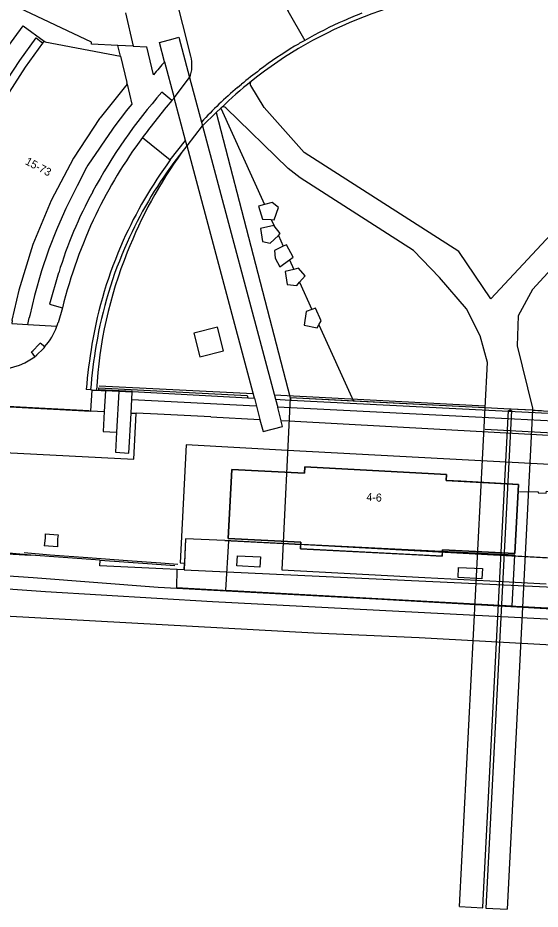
# Model space of a CAD drawing. Extents: x 194485 to 197793, y 468269 to 470822.
# Drawn here: x 194682.9 to 194761.3, y 469150.6 to 469284.2 of the extents above; entities that cross this region are included whole.
import ezdxf

# ---------------------------------------------------------------- set-up
doc = ezdxf.new("R2010")
doc.units = 0
for name, color, linetype in [('BGT begrenzing pand op maaiveld boven onderbouw', 7, 'Continuous'), ('BGT grensvlak gebouwinstallatie plus 1', 7, 'Continuous'), ('BGT grensvlak kunstwerkdeel', 7, 'Continuous'), ('BGT grensvlak overig bouwwerk', 7, 'Continuous'), ('BGT grensvlak overkapping op maaiveld plus 2', 7, 'Continuous'), ('BGT grensvlak pand deel ondergronds', 7, 'Continuous'), ('BGT grensvlak pand min 2', 7, 'Continuous'), ('BGT grensvlak pand op maaiveld', 7, 'Continuous'), ('BGT grensvlak scheiding', 7, 'Continuous'), ('BGT grensvlak tunneldeel min 1', 7, 'Continuous'), ('BGT grensvlak wegdeel', 7, 'Continuous'), ('BGT grensvlak wegdeel min 1', 7, 'Continuous'), ('BGT lijnelement scheiding hek', 7, 'Continuous'), ('BGT lijnelement scheiding muur', 7, 'Continuous'), ('BGT lijnelement spoor trein', 7, 'Continuous'), ('BGT lijnelement weginrichtingselement rooster', 7, 'Continuous'), ('BGT tekst huisnummerreeks', 7, 'Continuous'), ('GEM grensvlak beperking gebied', 7, 'Continuous'), ('GEM grensvlak beperking object', 7, 'Continuous')]:
    doc.layers.add(name, color=color, linetype=linetype)

msp = doc.modelspace()

# ---------------------------------------------------------------- linework, layer by layer
at = {"layer": 'BGT begrenzing pand op maaiveld boven onderbouw'}
msp.add_line((194686.72, 469280.44), (194686.92, 469280.72), dxfattribs=at)
msp.add_lwpolyline([(194668.91, 469247.54), (194670.23, 469247.46), (194672.51, 469254.84), (194675.74, 469262.6), (194679.68, 469270.04), (194684.1, 469276.8), (194686.72, 469280.44)], dxfattribs=at)
at = {"layer": 'BGT grensvlak gebouwinstallatie plus 1'}
for p, q in [((194699.24, 469270.3), (194697.37, 469267.84)), ((194699.47, 469270.58), (194699.24, 469270.3)), ((194697.15, 469267.54), (194695.39, 469264.99)), ((194695.18, 469264.67), (194693.43, 469262.14)), ((194695.39, 469264.99), (194695.18, 469264.67)), ((194693.24, 469261.78), (194691.86, 469259.04)), ((194693.43, 469262.14), (194693.24, 469261.78)), ((194691.86, 469259.04), (194691.68, 469258.72)), ((194691.68, 469258.72), (194690.3, 469255.95)), ((194690.14, 469255.62), (194688.89, 469252.78)), ((194690.3, 469255.95), (194690.14, 469255.62)), ((194688.74, 469252.44), (194687.62, 469249.55)), ((194688.89, 469252.78), (194688.74, 469252.44)), ((194687.62, 469249.55), (194687.5, 469249.21)), ((194687.5, 469249.21), (194686.51, 469246.28)), ((194686.4, 469245.93), (194685.54, 469242.94)), ((194686.51, 469246.28), (194686.4, 469245.93)), ((194685.54, 469242.94), (194685.44, 469242.58)), ((194685.44, 469242.58), (194684.74, 469239.58)), ((194684.46, 469238.22), (194684.66, 469239.22)), ((194684.74, 469239.58), (194684.66, 469239.22)), ((194682.05, 469238.36), (194684.46, 469238.22))]:
    msp.add_line(p, q, dxfattribs=at)
for points in [[(194668.91, 469247.54), (194671.31, 469255.28), (194674.59, 469263.16), (194678.57, 469270.7), (194683.24, 469277.84), (194685.68, 469281.2), (194686.72, 469280.44)], [(194699.35, 469274.28), (194700.05, 469271.28), (194699.47, 469270.58)], [(194697.37, 469267.84), (194697.15, 469267.54), (194697.15, 469267.54)]]:
    msp.add_lwpolyline(points, dxfattribs=at)
at = {"layer": 'BGT grensvlak kunstwerkdeel'}
for p, q in [((194707.9, 469201.42), (194770.31, 469198.53)), ((194749.23, 469150.95), (194752.73, 469150.76)), ((194753.19, 469150.73), (194756.36, 469150.56))]:
    msp.add_line(p, q, dxfattribs=at)
for points in [[(194618.53, 469205.52), (194618.49, 469204.82), (194685.25, 469200.27), (194704.02, 469198.83), (194730.94, 469197.38), (194829.36, 469192.23), (194867.45, 469190.24), (194895.91, 469188.66), (194936.22, 469186.56), (194972.14, 469184.8), (195050.63, 469180.64), (195050.67, 469182.11)], [(194707.9, 469201.42), (194703.66, 469201.63), (194695.27, 469202.04), (194695.3, 469202.87), (194684.91, 469203.66), (194678.78, 469204.19), (194677.32, 469204.29)]]:
    msp.add_lwpolyline(points, dxfattribs=at)
at = {"layer": 'BGT grensvlak overig bouwwerk'}
for points in [[(194687.04, 469206.83), (194687.06, 469206.2), (194686.92, 469205.04)], [(194687.04, 469206.83), (194689.02, 469206.69), (194688.92, 469206.07), (194688.9, 469204.91), (194686.92, 469205.04)]]:
    msp.add_lwpolyline(points, dxfattribs=at)
at = {"layer": 'BGT grensvlak overkapping op maaiveld plus 2'}
for p, q in [((194708.13, 469206.11), (194707.9, 469201.42)), ((194714, 469205.85), (194708.13, 469206.11)), ((194770.55, 469202.78), (194714, 469205.85))]:
    msp.add_line(p, q, dxfattribs=at)
msp.add_lwpolyline([(194707.9, 469201.42), (194706.83, 469201.47), (194706.76, 469198.81), (194714.67, 469198.35), (194770.11, 469195.18), (194864.29, 469190.42), (194864.59, 469198.22), (194770.55, 469202.78)], dxfattribs=at)
at = {"layer": 'BGT grensvlak pand deel ondergronds'}
msp.add_lwpolyline([(194675.56, 469270.72), (194676.3, 469272.03), (194681.07, 469279.32), (194683.74, 469283.01), (194686.92, 469280.72)], dxfattribs=at)
at = {"layer": 'BGT grensvlak pand min 2'}
msp.add_lwpolyline([(194761.55, 469225.31), (194760.56, 469225.36), (194760.17, 469225.37), (194759.15, 469225.42), (194755.87, 469225.59), (194753.07, 469225.74), (194723.8, 469227.23), (194722.56, 469201.45), (194744.04, 469200.31), (194755.71, 469199.71), (194762.23, 469199.32)], dxfattribs=at)
at = {"layer": 'BGT grensvlak pand op maaiveld'}
for p, q in [((194693.99, 469280.58), (194682.27, 469286.11)), ((194699.11, 469284.96), (194700.24, 469279.99)), ((194693.98, 469280.26), (194693.99, 469280.58)), ((194697.97, 469280.09), (194693.98, 469280.26)), ((194700.24, 469279.99), (194697.97, 469280.09))]:
    msp.add_line(p, q, dxfattribs=at)
for points in [[(194686.92, 469280.72), (194687, 469280.66), (194686.99, 469280.64), (194698.36, 469278.47)], [(194698.36, 469278.47), (194699.3, 469274.53), (194699.27, 469274.53), (194699.31, 469274.39), (194699.32, 469274.39), (194699.35, 469274.28)], [(194699.35, 469274.28), (194699.11, 469273.96), (194699.08, 469273.98), (194695.31, 469269.24), (194695.22, 469269.14), (194691.29, 469263.17), (194687.95, 469256.84), (194685.21, 469250.23), (194683.08, 469243.39), (194682.05, 469238.86), (194682.08, 469238.85), (194682.05, 469238.36)], [(194749.43, 469214.72), (194747.22, 469214.84), (194747.27, 469215.76), (194725.99, 469216.87), (194725.94, 469215.94), (194715.08, 469216.5), (194714.53, 469206.12), (194725.4, 469205.57), (194725.38, 469205.23)], [(194746.65, 469204.08), (194746.67, 469204.42), (194757.53, 469203.87), (194758.08, 469214.24), (194749.43, 469214.72)], [(194725.38, 469205.23), (194725.35, 469204.61), (194743.08, 469203.67)], [(194743.08, 469203.67), (194746.62, 469203.49), (194746.65, 469204.08)]]:
    msp.add_lwpolyline(points, dxfattribs=at)
at = {"layer": 'BGT grensvlak scheiding'}
for p, q in [((194700.13, 469228.16), (194717.46, 469227.26)), ((194733.3, 469226.74), (194723.8, 469227.23)), ((194723.8, 469227.23), (194723.91, 469226.91)), ((194753.07, 469225.74), (194733.3, 469226.74))]:
    msp.add_line(p, q, dxfattribs=at)
for points in [[(194723.91, 469226.91), (194763.55, 469224.87), (194782.58, 469223.89), (194801.75, 469229.61), (194804.59, 469230.46), (194820.36, 469235.16), (194820.28, 469235.46), (194820.28, 469235.47)], [(194700.13, 469228.16), (194695.1, 469228.43), (194695.11, 469228.74), (194717.35, 469227.58), (194717.46, 469227.26)]]:
    msp.add_lwpolyline(points, dxfattribs=at)
at = {"layer": 'BGT grensvlak tunneldeel min 1'}
for p, q in [((194749.23, 469150.95), (194753.07, 469225.74)), ((194756.79, 469225.55), (194753.07, 469225.74)), ((194760.17, 469225.37), (194756.79, 469225.55)), ((194760.17, 469225.37), (194762.63, 469225.25))]:
    msp.add_line(p, q, dxfattribs=at)
at = {"layer": 'BGT grensvlak wegdeel'}
for p, q in [((194698.36, 469278.47), (194697.97, 469280.09)), ((194700.24, 469279.99), (194702.28, 469279.87)), ((194703.32, 469275.65), (194702.28, 469279.87)), ((194704.98, 469277.63), (194706.41, 469272.21)), ((194706.41, 469272.21), (194708.73, 469275.25)), ((194708.73, 469275.25), (194710.49, 469268.59)), ((194715.92, 469273.78), (194716.51, 469274.25)), ((194706.07, 469271.82), (194704.58, 469273.08)), ((194708.12, 469265.82), (194706.41, 469272.21)), ((194712.71, 469270), (194710.64, 469268)), ((194713.39, 469270.67), (194712.71, 469270)), ((194712.71, 469270), (194723.8, 469227.23)), ((194713.45, 469270.73), (194713.39, 469270.67)), ((194713.39, 469270.67), (194719.94, 469256.22)), ((194710.49, 469268.59), (194710.64, 469268)), ((194708.35, 469265.04), (194710.64, 469268)), ((194710.64, 469268), (194721.6, 469227.03)), ((194701.66, 469266.27), (194705.81, 469262.9)), ((194705.81, 469262.9), (194708.12, 469265.82)), ((194708.33, 469265.1), (194708.12, 469265.82)), ((194708.35, 469265.04), (194708.33, 469265.1)), ((194718.45, 469227.21), (194708.35, 469265.04)), ((194707.55, 469264.05), (194706.34, 469262.52)), ((194719.94, 469256.22), (194719.07, 469255.99)), ((194720.96, 469253.97), (194721.39, 469253.03)), ((194722.04, 469251.6), (194722.78, 469249.96)), ((194723.7, 469247.93), (194724.35, 469246.5)), ((194725.23, 469244.57), (194727.07, 469240.5)), ((194689.64, 469240.74), (194688.98, 469238.5)), ((194684.46, 469238.22), (194688.8, 469237.98)), ((194728.13, 469238.16), (194733.3, 469226.74)), ((194685.26, 469234.32), (194686.09, 469235.23)), ((194685.77, 469233.61), (194686.78, 469234.64)), ((194693.85, 469228.43), (194693.2, 469228.49)), ((194694.08, 469228.4), (194693.85, 469228.43)), ((194693.92, 469225.29), (194694.08, 469228.4)), ((194694.08, 469228.4), (194694.75, 469228.37)), ((194694.75, 469228.37), (194696.1, 469228.3)), ((194696.1, 469228.3), (194695.92, 469225.18)), ((194698.11, 469228.2), (194696.1, 469228.3)), ((194698.11, 469228.2), (194697.76, 469222.07)), ((194700.12, 469228.1), (194698.11, 469228.2)), ((194700.12, 469228.1), (194700.13, 469228.16)), ((194699.94, 469224.96), (194700.12, 469228.1)), ((194717.46, 469227.26), (194718.45, 469227.21)), ((194718.45, 469227.21), (194718.76, 469225.97)), ((194721.6, 469227.03), (194721.94, 469225.8)), ((194718.76, 469225.97), (194719.26, 469223.98)), ((194722.46, 469223.8), (194721.94, 469225.8)), ((194693.92, 469225.29), (194695.92, 469225.18)), ((194699.94, 469224.96), (194700.68, 469224.92)), ((194711.91, 469224.38), (194719.26, 469223.98)), ((194708.13, 469206.11), (194707.95, 469202.46)), ((194707.3, 469202.49), (194707.95, 469202.46)), ((194707.9, 469201.42), (194707.95, 469202.46))]:
    msp.add_line(p, q, dxfattribs=at)
for points in [[(194708.91, 469278.45), (194706.52, 469288.04), (194706.14, 469289.74), (194706.04, 469290.18)], [(194723.35, 469285.49), (194723.45, 469285.31), (194723.48, 469285.26), (194726, 469280.84)], [(194704.98, 469277.63), (194704.22, 469280.53), (194706.24, 469281.07), (194707.12, 469281.3), (194708.73, 469275.25)], [(194795.66, 469276.13), (194784.57, 469267.7), (194771.48, 469255.79), (194760.19, 469243.47), (194758.05, 469239.52), (194757.89, 469235.02), (194760.18, 469225.67), (194760.17, 469225.37)], [(194781.38, 469268.93), (194776.41, 469265), (194769.13, 469258.36), (194753.91, 469242.1), (194749.13, 469249.18), (194725.9, 469264.01), (194719.93, 469270.75), (194717.89, 469274.05)], [(194753.07, 469225.74), (194753.42, 469232.55), (194752.33, 469236.52), (194750.28, 469240.57), (194746.21, 469245.27), (194742.3, 469249.31), (194725.32, 469260.21), (194723.5, 469261.61), (194714.15, 469270.72)], [(194720.96, 469253.97), (194721.4, 469253.95), (194722.06, 469255.8), (194721.11, 469256.53), (194719.94, 469256.22)], [(194719.07, 469255.99), (194719.64, 469254.02), (194720.96, 469253.97)], [(194721.39, 469253.03), (194721.36, 469253.06), (194719.36, 469252.61)], [(194719.36, 469252.61), (194719.64, 469250.66), (194720.8, 469250.44), (194722.04, 469251.6)], [(194722.04, 469251.6), (194722.33, 469251.88), (194721.39, 469253.03)], [(194722.78, 469249.96), (194721.44, 469249.35), (194721.58, 469248.17)], [(194723.7, 469247.93), (194724.26, 469248.33), (194723.27, 469250.17), (194722.78, 469249.96)], [(194721.58, 469248.17), (194722.25, 469246.89), (194723.7, 469247.93)], [(194689.07, 469245.98), (194687.68, 469241.3), (194689.64, 469240.74)], [(194724.35, 469246.5), (194723.05, 469246.17), (194723.37, 469244.24)], [(194725.23, 469244.57), (194726.08, 469245.53), (194725.08, 469246.69), (194724.35, 469246.5)], [(194723.37, 469244.24), (194724.8, 469244.09), (194725.23, 469244.57)], [(194727.07, 469240.5), (194726.2, 469240.2), (194725.92, 469238.13)], [(194728.13, 469238.16), (194728.47, 469238.76), (194727.63, 469240.7), (194727.07, 469240.5)], [(194709.36, 469236.94), (194710.27, 469233.37), (194713.83, 469234.28), (194712.93, 469237.85), (194709.36, 469236.94)], [(194725.92, 469238.13), (194727.87, 469237.71), (194728.13, 469238.16)], [(194686.98, 469234.86), (194686.29, 469235.45), (194686.09, 469235.23)], [(194685.5, 469233.41), (194685.01, 469234.14), (194685.26, 469234.32)], [(194822.23, 469232.35), (194782.54, 469220.5), (194723.63, 469223.74), (194722.46, 469223.8)], [(194721.6, 469227.03), (194723.78, 469226.91), (194723.91, 469226.91)], [(194681.75, 469225.9), (194693.92, 469225.24), (194693.92, 469225.29)], [(194680.97, 469219.04), (194700.34, 469218.02), (194700.68, 469224.89), (194700.68, 469224.92)], [(194695.92, 469225.18), (194695.74, 469222.17), (194697.76, 469222.07)], [(194697.76, 469222.07), (194697.6, 469219.08), (194699.6, 469218.96), (194699.94, 469224.96)], [(194711.91, 469224.38), (194703.89, 469224.77), (194700.68, 469224.92)], [(194719.26, 469223.98), (194719.27, 469223.93), (194719.78, 469222.2), (194722.67, 469222.95), (194722.48, 469223.76), (194722.46, 469223.8)], [(194784.26, 469216.08), (194723.42, 469219.36), (194708.23, 469220.17), (194707.3, 469202.49)], [(194714, 469205.85), (194722.75, 469205.38), (194725.38, 469205.23)], [(194719.28, 469201.85), (194715.82, 469202.03), (194715.9, 469203.54), (194719.37, 469203.38), (194719.28, 469201.85)], [(194770.55, 469202.78), (194757.67, 469203.48), (194746.65, 469204.08)], [(194752.57, 469200.09), (194749.01, 469200.28), (194749.06, 469201.78), (194752.67, 469201.62), (194752.57, 469200.09)]]:
    msp.add_lwpolyline(points, dxfattribs=at)
for centre, radius, start, end in [((194757.8, 469224.79), 63.84, 93.4467, 128.5651), ((194757.2, 469226.42), 62.71, 111.156, 113.8242), ((194757.92, 469224.66), 64.61, 113.7821, 119.6131), ((194757.09, 469226.14), 62.92, 119.6223, 121.2159), ((194757.98, 469224.65), 64.66, 121.1973, 126.8193), ((194789.65, 469204.58), 111.83, 139.2111, 140.5372), ((194703.65, 469277.14), 5.43, 339.622, 13.9747), ((194756.98, 469225.95), 63.01, 126.803, 129.9536), ((194758.26, 469224.08), 65.29, 130.4278, 137.028), ((194757.88, 469224.55), 64.08, 128.4934, 133.8999), ((194718.31, 469274.32), 0.501, 128.6098, 211.6142), ((194764.89, 469219.99), 80.35, 138.6502, 151.6556), ((194767.53, 469218.54), 81.34, 139.0791, 144.0734), ((194751.65, 469232.4), 60.26, 138.6497, 139.1443), ((194713.8, 469270.36), 0.503, 46.0045, 133.5009), ((194759.82, 469223.07), 72.45, 143.3992, 154.1232), ((194768.88, 469219.49), 75.81, 143.0049, 143.9922), ((194759, 469223.8), 66.02, 143.6748, 155.8553), ((194762.05, 469224.58), 67.29, 144.0829, 158.6716), ((194758.96, 469223.83), 65.31, 143.6717, 155.863), ((194751.88, 469226.76), 65.68, 151.4572, 162.985), ((194761.96, 469222.68), 74.54, 154.5651, 165.9754), ((194756.22, 469224.96), 63, 155.7818, 170.5562), ((194756.1, 469224.99), 62.23, 155.7658, 170.5715), ((194758.99, 469224.87), 64.34, 157.9207, 176.8815), ((194679.63, 469241.25), 9.73, 318.9941, 340.3581), ((194679.6, 469241.28), 9.77, 340.2298, 343.4872), ((194680.17, 469240.74), 9, 317.2838, 319.1956), ((194775.02, 469221.51), 82.11, 170.3355, 175.1223), ((194775.61, 469221.42), 82.06, 170.3421, 175.099), ((194678.4, 469243.33), 12.2, 305.5995, 307.1977), ((194679.32, 469242.09), 10.66, 267.5523, 305.4241)]:
    msp.add_arc(centre, radius, start, end, dxfattribs=at)
at = {"layer": 'BGT grensvlak wegdeel min 1'}
for p, q in [((194756.79, 469225.55), (194756.77, 469225.33)), ((194760.17, 469225.37), (194756.36, 469150.56))]:
    msp.add_line(p, q, dxfattribs=at)
for points in [[(194752.73, 469150.76), (194752.79, 469151.91), (194756.55, 469225.34), (194756.77, 469225.33)], [(194756.77, 469225.33), (194757, 469225.32), (194753.19, 469150.73)]]:
    msp.add_lwpolyline(points, dxfattribs=at)
at = {"layer": 'BGT lijnelement scheiding hek'}
msp.add_line((194695.3, 469202.87), (194684.91, 469203.66), dxfattribs=at)
for points in [[(194758.23, 469213.2), (194761.03, 469213.12), (194761.04, 469213), (194762.25, 469212.94), (194762.29, 469213.23), (194769.01, 469212.78), (194775.94, 469212.42), (194783.41, 469211.99), (194793.34, 469211.45), (194806.88, 469210.74), (194806.66, 469206.88)], [(194619.06, 469208.4), (194629.29, 469207.64), (194639.28, 469206.93), (194647.7, 469206.3), (194654.63, 469205.78), (194661.43, 469205.27), (194667.48, 469204.84), (194674.56, 469204.33), (194682.25, 469203.77), (194684.91, 469203.66)], [(194695.3, 469202.87), (194702.42, 469202.37), (194706.5, 469202.07)]]:
    msp.add_lwpolyline(points, dxfattribs=at)
at = {"layer": 'BGT lijnelement scheiding muur'}
msp.add_line((194707.3, 469202.49), (194707.95, 469202.46), dxfattribs=at)
msp.add_lwpolyline([(194683.89, 469204.04), (194687.8, 469203.71), (194693.43, 469203.31), (194699.38, 469202.86), (194704.42, 469202.48), (194706.96, 469202.3)], dxfattribs=at)
at = {"layer": 'BGT lijnelement spoor trein'}
for points in [[(194485.41, 469198.38), (194499.42, 469200.72), (194511.84, 469202.55), (194520.26, 469203.65), (194537.7, 469205.3), (194547.47, 469205.74), (194558.43, 469206.05), (194574.78, 469206.08), (194581.84, 469205.88), (194638.55, 469201.76), (194670.19, 469199.37), (194687.12, 469198.19), (194712.15, 469196.69), (194845.22, 469189.82), (194903.37, 469186.64), (195079.3, 469177.53), (195154.77, 469173.52), (195161.67, 469173.09), (195179.76, 469171.58), (195199.85, 469169.49), (195213.65, 469167.78)], [(194649.1, 469196.21), (194671.8, 469195.07), (194727.35, 469192.02), (194743.19, 469191.3), (194763.09, 469190.18), (194860.06, 469185.23), (194892.44, 469183.39), (194979.11, 469179.01), (195069.42, 469174.18), (195101.15, 469172.59), (195118.55, 469171.62), (195184.18, 469167.45), (195213.5, 469165.9)]]:
    msp.add_lwpolyline(points, dxfattribs=at)
at = {"layer": 'BGT lijnelement weginrichtingselement rooster'}
for p, q in [((194718.27, 469227.83), (194695.14, 469228.99)), ((194700.03, 469227.01), (194718.73, 469226.04)), ((194753.01, 469225.98), (194721.46, 469227.66)), ((194753.06, 469222.53), (194763.22, 469222.01))]:
    msp.add_line(p, q, dxfattribs=at)
for points in [[(194822.04, 469234.46), (194782.84, 469222.74), (194751.61, 469224.36), (194721.92, 469225.86)], [(194600.15, 469230.26), (194602.41, 469230.19), (194648.41, 469227.74), (194693.66, 469225.34)]]:
    msp.add_lwpolyline(points, dxfattribs=at)
at = {"layer": 'GEM grensvlak beperking gebied'}
msp.add_lwpolyline([(194714.58, 469205.79), (194714.13, 469198.39), (194757.14, 469196.05), (194757.52, 469203.62), (194714.58, 469205.79)], dxfattribs=at)
at = {"layer": 'GEM grensvlak beperking object'}
msp.add_lwpolyline([(194714.53, 469206.12), (194715.08, 469216.5), (194725.94, 469215.94), (194725.99, 469216.87), (194747.27, 469215.76), (194747.22, 469214.84), (194758.08, 469214.24), (194757.53, 469203.87), (194746.67, 469204.42), (194746.62, 469203.49), (194725.35, 469204.61), (194725.4, 469205.57), (194714.53, 469206.12)], dxfattribs=at)

# ---------------------------------------------------------------- texts
at = {"layer": 'BGT tekst huisnummerreeks'}
for s, rotation, p in [('15-73', 332.2, (194683.94, 469262.32)), ('4-6', 357, (194735.22, 469211.78))]:
    msp.add_text(s, height=1.2, rotation=rotation, dxfattribs=at).set_placement(p)

doc.saveas('drawing.dxf')
